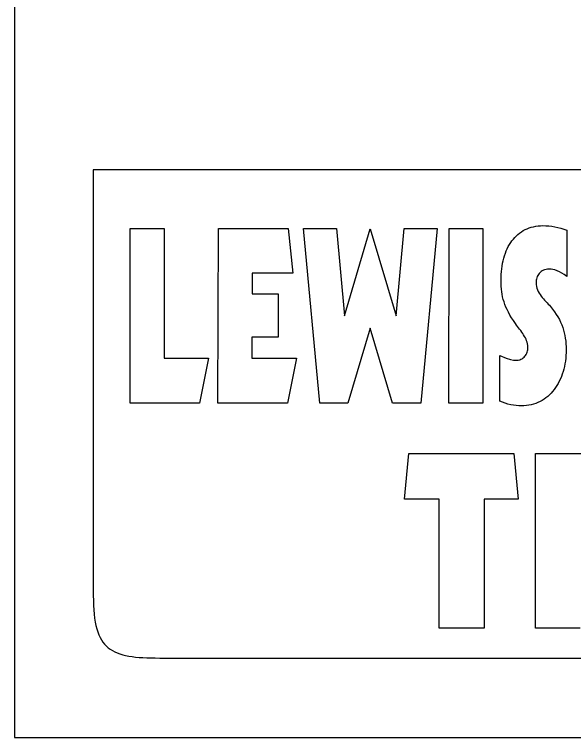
# Model space of a CAD drawing. Extents: x 42133 to 45533, y 41351 to 47951.
# Drawn here: x 43236.05 to 43249.41, y 45106.74 to 45124.01 of the extents above; entities that cross this region are included whole.
import ezdxf

# ---------------------------------------------------------------- set-up
doc = ezdxf.new("R2010")
doc.units = 0
doc.layers.add('P_TRAF_SIGN_SignDetails', color=7, linetype='Continuous')

msp = doc.modelspace()

# ---------------------------------------------------------------- linework, layer by layer
at = {"layer": 'P_TRAF_SIGN_SignDetails'}
msp.add_lwpolyline([(43236.055, 45106.742), (43270.49, 45106.742), (43270.49, 45149.786), (43236.055, 45149.786)], close=True, dxfattribs=at)
for points in [[(43268.644, 45120.298), (43237.939, 45120.298), (43237.939, 45110.133), (43237.94, 45110.012), (43237.944, 45109.897), (43237.95, 45109.789), (43237.959, 45109.687), (43237.971, 45109.591), (43237.985, 45109.501), (43238.002, 45109.417), (43238.023, 45109.338), (43238.046, 45109.265), (43238.072, 45109.197), (43238.101, 45109.134), (43238.133, 45109.076), (43238.169, 45109.022), (43238.207, 45108.973), (43238.249, 45108.928), (43238.295, 45108.888), (43238.343, 45108.851), (43238.396, 45108.818), (43238.452, 45108.788), (43238.511, 45108.762), (43238.574, 45108.739), (43238.641, 45108.719), (43238.712, 45108.702), (43238.786, 45108.687), (43238.865, 45108.675), (43238.947, 45108.665), (43239.033, 45108.657), (43239.124, 45108.651), (43239.219, 45108.647), (43239.318, 45108.644), (43239.421, 45108.642), (43239.528, 45108.641)], [(43240.479, 45114.729), (43238.821, 45114.729), (43238.818, 45118.9), (43239.629, 45118.9), (43239.629, 45115.806), (43240.689, 45115.806), (43240.479, 45114.729)], [(43242.58, 45114.729), (43240.917, 45114.729), (43240.934, 45118.9), (43242.592, 45118.9), (43242.707, 45117.836), (43241.735, 45117.836), (43241.735, 45117.337), (43242.357, 45117.337), (43242.357, 45116.3), (43241.729, 45116.3), (43241.729, 45115.801), (43242.792, 45115.801), (43242.58, 45114.729)], [(43244.024, 45114.729), (43243.354, 45114.729), (43242.96, 45118.9), (43243.747, 45118.9), (43243.943, 45116.817), (43244.555, 45118.891), (43245.175, 45116.817), (43245.371, 45118.9), (43246.152, 45118.9), (43245.763, 45114.729), (43245.088, 45114.729), (43244.556, 45116.52), (43244.024, 45114.729)], [(43247.244, 45114.729), (43246.438, 45114.729), (43246.446, 45118.9), (43247.244, 45118.9), (43247.244, 45114.729)], [(43247.718, 45114.748), (43247.656, 45114.773), (43247.657, 45115.865), (43247.805, 45115.803), (43247.909, 45115.769), (43247.978, 45115.754), (43248.02, 45115.751), (43248.059, 45115.752), (43248.095, 45115.757), (43248.128, 45115.765), (43248.158, 45115.777), (43248.186, 45115.79), (43248.21, 45115.807), (43248.233, 45115.825), (43248.252, 45115.846), (43248.269, 45115.869), (43248.284, 45115.893), (43248.296, 45115.919), (43248.306, 45115.946), (43248.313, 45115.975), (43248.319, 45116.004), (43248.322, 45116.035), (43248.323, 45116.065), (43248.321, 45116.105), (43248.315, 45116.143), (43248.306, 45116.181), (43248.294, 45116.217), (43248.28, 45116.253), (43248.263, 45116.289), (43248.243, 45116.323), (43248.222, 45116.357), (43248.2, 45116.391), (43248.176, 45116.425), (43248.151, 45116.459), (43248.126, 45116.492), (43248.1, 45116.526), (43248.075, 45116.559), (43248.05, 45116.593), (43248.025, 45116.628), (43247.977, 45116.699), (43247.934, 45116.767), (43247.894, 45116.833), (43247.858, 45116.898), (43247.827, 45116.961), (43247.799, 45117.022), (43247.774, 45117.083), (43247.753, 45117.144), (43247.734, 45117.204), (43247.719, 45117.265), (43247.707, 45117.327), (43247.697, 45117.389), (43247.69, 45117.453), (43247.685, 45117.518), (43247.682, 45117.586), (43247.681, 45117.656), (43247.682, 45117.729), (43247.685, 45117.8), (43247.69, 45117.869), (43247.698, 45117.937), (43247.707, 45118.003), (43247.719, 45118.068), (43247.732, 45118.13), (43247.748, 45118.191), (43247.765, 45118.25), (43247.785, 45118.307), (43247.807, 45118.362), (43247.83, 45118.415), (43247.855, 45118.466), (43247.883, 45118.514), (43247.912, 45118.561), (43247.943, 45118.605), (43247.976, 45118.647), (43248.011, 45118.687), (43248.048, 45118.724), (43248.086, 45118.758), (43248.126, 45118.791), (43248.168, 45118.82), (43248.212, 45118.848), (43248.258, 45118.872), (43248.305, 45118.894), (43248.354, 45118.913), (43248.405, 45118.929), (43248.457, 45118.942), (43248.511, 45118.953), (43248.567, 45118.961), (43248.624, 45118.965), (43248.683, 45118.967), (43248.751, 45118.965), (43248.821, 45118.96), (43248.893, 45118.951), (43248.965, 45118.939), (43249.038, 45118.924), (43249.111, 45118.905), (43249.183, 45118.884), (43249.254, 45118.859), (43249.254, 45117.752), (43249.192, 45117.798), (43249.133, 45117.836), (43249.076, 45117.867), (43249.022, 45117.891), (43248.971, 45117.909), (43248.922, 45117.921), (43248.876, 45117.928), (43248.833, 45117.93), (43248.794, 45117.928), (43248.758, 45117.922), (43248.724, 45117.913), (43248.693, 45117.901), (43248.665, 45117.886), (43248.639, 45117.868), (43248.616, 45117.848), (43248.595, 45117.825), (43248.577, 45117.801), (43248.561, 45117.775), (43248.548, 45117.749), (43248.538, 45117.721), (43248.529, 45117.692), (43248.524, 45117.663), (43248.52, 45117.633), (43248.519, 45117.604), (43248.521, 45117.558), (43248.528, 45117.515), (43248.539, 45117.473), (43248.554, 45117.433), (43248.571, 45117.394), (43248.592, 45117.357), (43248.615, 45117.321), (43248.64, 45117.286), (43248.667, 45117.252), (43248.695, 45117.22), (43248.724, 45117.187), (43248.753, 45117.156), (43248.782, 45117.125), (43248.811, 45117.094), (43248.838, 45117.064), (43248.865, 45117.033), (43248.915, 45116.971), (43248.961, 45116.909), (43249.003, 45116.847), (43249.04, 45116.786), (43249.075, 45116.723), (43249.105, 45116.661), (43249.132, 45116.599), (43249.156, 45116.536), (43249.176, 45116.472), (43249.193, 45116.408), (43249.207, 45116.343), (43249.218, 45116.277), (43249.227, 45116.211), (43249.233, 45116.143), (43249.236, 45116.075), (43249.238, 45116.005), (43249.236, 45115.935), (43249.233, 45115.867), (43249.227, 45115.799), (43249.219, 45115.733), (43249.208, 45115.667), (43249.196, 45115.603), (43249.181, 45115.541), (43249.164, 45115.48), (43249.144, 45115.42), (43249.123, 45115.362), (43249.099, 45115.306), (43249.074, 45115.251), (43249.046, 45115.199), (43249.016, 45115.148), (43248.985, 45115.099), (43248.951, 45115.053), (43248.915, 45115.009), (43248.878, 45114.967), (43248.839, 45114.927), (43248.797, 45114.89), (43248.754, 45114.855), (43248.709, 45114.823), (43248.663, 45114.793), (43248.614, 45114.767), (43248.564, 45114.743), (43248.512, 45114.722), (43248.459, 45114.704), (43248.404, 45114.689), (43248.347, 45114.677), (43248.289, 45114.669), (43248.229, 45114.664), (43248.167, 45114.662), (43248.106, 45114.664), (43248.042, 45114.67), (43247.978, 45114.679), (43247.913, 45114.691), (43247.847, 45114.707), (43247.782, 45114.726), (43247.718, 45114.748)], [(43247.277, 45109.352), (43246.204, 45109.352), (43246.204, 45112.432), (43245.378, 45112.432), (43245.481, 45113.523), (43247.991, 45113.523), (43248.089, 45112.432), (43247.277, 45112.432), (43247.277, 45109.352)], [(43249.575, 45109.352), (43248.504, 45109.352), (43248.507, 45113.523), (43249.619, 45113.523)], [(43239.528, 45108.641), (43267.001, 45108.641)]]:
    msp.add_lwpolyline(points, dxfattribs=at)

doc.saveas('drawing.dxf')
